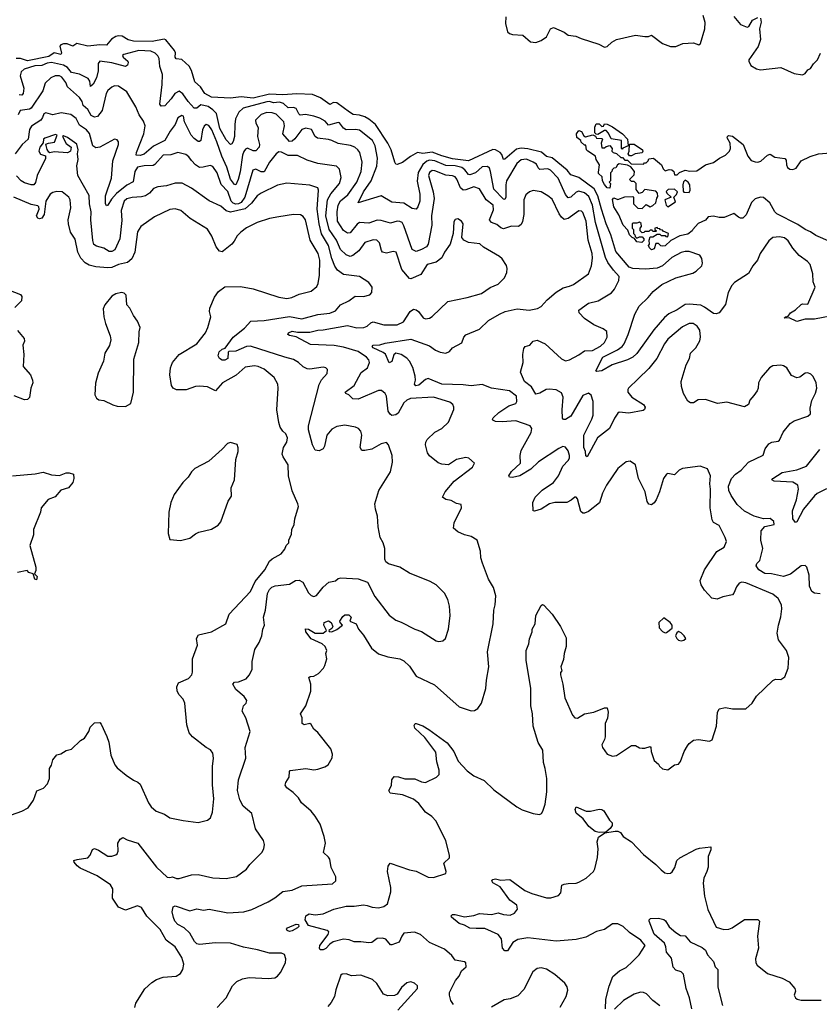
# Model space of a CAD drawing. Extents: x 2087054 to 2277909, y 548907 to 753496.
# Tile 352 of 444: x 2204390 to 2210331, y 704228 to 711543. Entities that reach past the tile are written whole.
import ezdxf

# ---------------------------------------------------------------- set-up
doc = ezdxf.new("R2010")
doc.units = 0

msp = doc.modelspace()

# ---------------------------------------------------------------- linework, layer by layer
at = {"layer": '0CON20XD'}
for points in [[(2208002.7, 711562.7), (2208000, 711515), (2208015, 711452.5), (2208029.3, 711439.3), (2208051.7, 711431.7), (2208128.9, 711428.9), (2208185, 711378), (2208225, 711372.5), (2208265, 711388), (2208303.8, 711415), (2208334, 711476), (2208355, 711483.8), (2208435, 711449.2), (2208465, 711427.5), (2208521.4, 711421.4), (2208562.5, 711402.5), (2208691.7, 711361.7), (2208735, 711337.5), (2208755, 711342.5), (2208790, 711375), (2208825, 711396.2), (2208965, 711427.5), (2209035, 711416.7), (2209061.7, 711418.3), (2209085, 711427.5), (2209165, 711366.7), (2209225, 711342.5), (2209265, 711342.5), (2209317, 711367), (2209395, 711370), (2209435, 711356.7), (2209448, 711365), (2209479.1, 711475), (2209482.4, 711522.4), (2209466.8, 711575)], [(2209697, 711567), (2209745, 711505.8), (2209795, 711486.2), (2209807.3, 711492.7), (2209835, 711538.6), (2209875, 711558.1)], [(2209892.9, 711552.9), (2209900, 711525), (2209885.8, 711475), (2209894, 711395), (2209877.3, 711342.7), (2209807.5, 711245), (2209806, 711235), (2209823, 711203), (2209865, 711178.8), (2209895, 711170.8), (2210045, 711188), (2210145, 711142.5), (2210205, 711132.5), (2210226.7, 711143.3), (2210245, 711170), (2210265, 711180), (2210287.5, 711215), (2210318.1, 711245), (2210340.6, 711295)], [(2210475, 709352), (2210295, 709317.8), (2210225, 709318.6), (2210165, 709301.2), (2210107, 709327), (2210070, 709325), (2210080, 709335), (2210099.3, 709340.7), (2210116.7, 709365), (2210153.3, 709386.7), (2210195, 709426.2), (2210205, 709431.2), (2210245, 709430), (2210300.8, 709555), (2210286.2, 709595), (2210282.5, 709655), (2210261.9, 709725), (2210244.3, 709745), (2210180, 709790), (2210133.2, 709845), (2210099.2, 709899.2), (2210071.7, 709921.7), (2210035, 709929.2), (2209985.4, 709924.6), (2209955, 709900), (2209891.4, 709805), (2209870.6, 709755), (2209836, 709714), (2209805, 709657.1), (2209700.9, 709589.1), (2209681, 709569), (2209652.5, 709515), (2209633.9, 709426.1), (2209586.2, 709365), (2209565, 709356.9), (2209545, 709360), (2209477.9, 709407.9), (2209450.6, 709420.6), (2209365, 709430), (2209335, 709426.6), (2209275, 709386.6), (2209213.1, 709356.9), (2209179.5, 709330.5), (2209101.9, 709238.1), (2208975, 709062.2), (2208945.7, 709035), (2208905.6, 709015.6), (2208790.9, 708979.1), (2208715, 708932.9), (2208675, 708930), (2208670, 708935), (2208721.5, 709035), (2208830.5, 709089.5), (2208865, 709113.8), (2208881.1, 709135), (2208910.8, 709205), (2208960, 709355), (2208991.4, 709415), (2209060.5, 709479.5), (2209096, 709524), (2209160, 709575), (2209265, 709624.1), (2209390.1, 709659.9), (2209415.1, 709674.9), (2209457.6, 709715), (2209462.8, 709735), (2209458.3, 709768.3), (2209443.1, 709793.1), (2209365, 709819.6), (2209335, 709820.9), (2209305, 709812.5), (2209235, 709776), (2209165.4, 709714.6), (2209125, 709696.9), (2209038.8, 709688.8), (2208946.2, 709693.8), (2208918.8, 709705), (2208819.5, 709819.5), (2208783, 709945), (2208747.8, 710025), (2208711.6, 710135), (2208686.1, 710235), (2208657, 710287), (2208545, 710369.2), (2208485, 710390.9), (2208456.7, 710425), (2208345, 710517), (2208305, 710526.1), (2208267.8, 710557.8), (2208165, 710584), (2208115, 710587.2), (2208080.2, 710579.8), (2207995, 710507.1), (2207985, 710504.4), (2207971.7, 710541.7), (2207960.5, 710555), (2207925, 710575.8), (2207905, 710577.9), (2207725.2, 710494.8), (2207605, 710509), (2207525, 710530), (2207455, 710558), (2207385, 710549.6), (2207345, 710556.4), (2207292.6, 710527.4), (2207235, 710482.5), (2207195, 710466.2), (2207185, 710468.8), (2207175.8, 710485), (2207148.9, 710575), (2207124.7, 710625), (2207032.3, 710765), (2206985, 710804.7), (2206955, 710821.1), (2206915, 710833.6), (2206867.6, 710837.6), (2206840.8, 710855), (2206745, 710925.4), (2206721.8, 710928.2), (2206695, 710913.1), (2206625, 710962.2), (2206565, 710987.7), (2206448.2, 710991.8), (2206345.5, 710984.5), (2206245, 710989.2), (2206125, 710959.9), (2206035, 710970.8), (2205955, 710958.6), (2205815, 710967.7), (2205765, 710994.5), (2205733.9, 711043.9), (2205690.1, 711080.1), (2205666.3, 711165), (2205648.5, 711198.5), (2205595, 711246.5), (2205551.3, 711251.3), (2205544, 711264), (2205546.6, 711296.6), (2205540, 711315), (2205475, 711392.5), (2205462.4, 711397.6), (2205375, 711381.2), (2205235, 711383.3), (2205195, 711393.8), (2205150.2, 711420.2), (2205125, 711423.8), (2205105, 711418.9), (2205071.4, 711398.6), (2205035, 711353.3), (2204985, 711356.8), (2204895, 711346.5), (2204814.2, 711365.8), (2204785, 711346.2), (2204742.4, 711362.4), (2204715, 711364.1), (2204694.2, 711355.8), (2204687.5, 711345), (2204700, 711295), (2204695, 711284.4), (2204645, 711296.5), (2204605, 711268.1), (2204446.9, 711236.9), (2204395, 711254.7), (2204364, 711255)], [(2206512.7, 710837.3), (2206473.3, 710833.3), (2206462.8, 710842.8), (2206444.1, 710884.1), (2206425, 710889.4), (2206385, 710887.2), (2206350.9, 710920.9), (2206319.1, 710930.9), (2206275, 710925.2), (2206245, 710933.9), (2206225, 710932.9), (2206049.4, 710885), (2206017.7, 710855), (2205994.2, 710805), (2205987.1, 710765), (2205986.9, 710675), (2205975, 710638), (2205965, 710620), (2205955, 710615.8), (2205925, 710650), (2205876.6, 710735), (2205851.3, 710845), (2205825, 710873.2), (2205788.8, 710898.8), (2205735, 710910.3), (2205705, 710884.4), (2205685, 710886.5), (2205640.5, 710935), (2205602, 710992), (2205575, 711010.7), (2205541.4, 710995), (2205515, 710954.5), (2205467.4, 710902.6), (2205441.1, 710901.1), (2205430, 710915), (2205448.8, 711061.2), (2205450.5, 711135), (2205431.6, 711195), (2205425.3, 711255), (2205417.1, 711275), (2205397.1, 711295), (2205365, 711309.4), (2205275, 711314.8), (2205162.5, 711285), (2205154.3, 711275.7), (2205159.2, 711265), (2205193.8, 711235), (2205195.8, 711225), (2205190, 711205), (2205175.5, 711194.5), (2205075, 711222.8), (2204985, 711234), (2204973.4, 711216.6), (2204971.9, 711161.9), (2204960.2, 711109.8), (2204935, 711062.5), (2204915, 711047.5), (2204911.8, 711085), (2204897.5, 711105), (2204835, 711136.9), (2204775, 711150.9), (2204745, 711188.4), (2204715, 711203.6), (2204625, 711224.3), (2204595, 711220.1), (2204555, 711203.1), (2204501.3, 711198.7), (2204422.2, 711175), (2204400, 711155), (2204393.9, 711125), (2204421.3, 711035), (2204415, 710993.3), (2204405, 710982.1), (2204385, 710984.7)], [(2208183.3, 708525), (2208075, 708563.3), (2207975, 708554.6), (2207925, 708558.6), (2207906.2, 708566.2), (2207903.3, 708575), (2207908.8, 708585), (2207948.6, 708625), (2208025, 708673.5), (2208075, 708692.2), (2208084.4, 708705), (2208081.9, 708745), (2208030, 708785), (2207895, 708805.8), (2207825, 708833.4), (2207745, 708821.7), (2207685, 708829.8), (2207525, 708835.3), (2207425, 708876.7), (2207405, 708868.6), (2207355, 708826.7), (2207333, 708823), (2207323.2, 708835), (2207331.3, 708865), (2207329.2, 708895), (2207309.5, 708959.5), (2207285.4, 709005), (2207267.2, 709027.2), (2207225, 709055.3), (2207185.3, 709064.7), (2207168.4, 709051.6), (2207155, 709003.3), (2207135, 708994.4), (2207108, 709058), (2207091.2, 709071.2), (2207015.8, 709105), (2207007.5, 709115), (2207015, 709124), (2207065, 709126.1), (2207105, 709138.7), (2207295, 709168.5), (2207435, 709119.1), (2207478.5, 709088.5), (2207515, 709071.7), (2207555.3, 709064.7), (2207582.4, 709077.6), (2207604.7, 709105.3), (2207675, 709141.2), (2207690.8, 709185), (2207705, 709200.8), (2207805, 709244.5), (2207873.1, 709306.9), (2207955, 709355.4), (2207996, 709374), (2208084.7, 709395.3), (2208175, 709384.5), (2208236.7, 709396.7), (2208265, 709412), (2208307.9, 709462.1), (2208375, 709517.5), (2208428.3, 709551.7), (2208475, 709562), (2208505, 709576.2), (2208615, 709654.2), (2208637.1, 709715), (2208645, 709770), (2208642.5, 709805), (2208613.7, 709905), (2208599.4, 710045), (2208575, 710109.4), (2208565, 710119.5), (2208545, 710122.1), (2208465, 710065.3), (2208435, 710058.9), (2208415, 710075.4), (2208399.2, 710099.2), (2208345, 710208.1), (2208315, 710234.4), (2208265, 710263.3), (2208205, 710273.1), (2208176.6, 710263.4), (2208149.3, 710240.7), (2208136.4, 710205), (2208134.7, 710095.3), (2208125.8, 710044.2), (2208115, 710020.6), (2208095, 710005.5), (2208045, 710008.9), (2207985, 709989.2), (2207965.3, 709995.3), (2207935, 710021.2), (2207894, 710035), (2207881.2, 710055), (2207909.9, 710130.1), (2207906.5, 710165), (2207855.2, 710205.2), (2207805.6, 710285), (2207765, 710301.6), (2207705, 710278.3), (2207685, 710276.6), (2207665, 710294.6), (2207638.2, 710358.2), (2207625, 710375.3), (2207605, 710383.7), (2207555, 710387.7), (2207475, 710419.8), (2207455, 710421.6), (2207435, 710407.8), (2207428.2, 710385), (2207461.7, 710265), (2207468.1, 710215), (2207448.9, 710085), (2207452.8, 710015), (2207425.5, 709875), (2207411.9, 709855), (2207374.4, 709835), (2207335, 709820.9), (2207305, 709835.7), (2207245, 710011.4), (2207230.5, 710035), (2207215, 710044.5), (2207195, 710045.4), (2207145, 710030.4), (2207075, 710051.1), (2207046.9, 710053.1), (2206985, 710031.1), (2206915, 710036), (2206896.3, 710023.7), (2206845, 709958.6), (2206825, 709955.5), (2206795, 709975.5), (2206749.8, 710045), (2206747.8, 710115), (2206757.1, 710165), (2206773.7, 710196.3), (2206828.4, 710241.6), (2206894.8, 710335), (2206927.1, 710415), (2206933.2, 710485), (2206916.4, 710555), (2206903.3, 710575), (2206879.4, 710595), (2206847.9, 710607.9), (2206755, 710622.5), (2206709.2, 710645), (2206683.5, 710653.5), (2206601.6, 710661.6), (2206586.2, 710675), (2206557.1, 710727.1), (2206515, 710737.5), (2206485, 710727.8), (2206435, 710657.2), (2206415, 710639.1), (2206395, 710637.5), (2206345.8, 710695), (2206356.4, 710755), (2206351.1, 710785), (2206295, 710840.3), (2206265, 710850.6), (2206225, 710852.5), (2206185, 710837.9), (2206142.9, 710795), (2206144.4, 710775), (2206160.7, 710740.7), (2206156.3, 710675), (2206170.4, 710615), (2206168.8, 710595), (2206145, 710568.2), (2206125, 710569.2), (2206082.3, 710587.7), (2206068, 710582), (2206055, 710563.5), (2206044, 710535), (2206027, 710413), (2206012.5, 710355), (2205995, 710316), (2205985, 710318.1), (2205955, 710357.5), (2205928.2, 710448.1), (2205890.6, 710529.4), (2205855, 710635.5), (2205816.5, 710725), (2205795, 710757.3), (2205775, 710764.5), (2205759.3, 710750.7), (2205748, 710725), (2205735, 710646), (2205725, 710636.7), (2205715, 710638.2), (2205685, 710660.3), (2205664.8, 710684.8), (2205615.4, 710785), (2205605.6, 710825), (2205595, 710830.8), (2205565, 710814), (2205545.4, 710765), (2205508, 710715), (2205469.1, 710645), (2205385, 710603.2), (2205315, 710543.1), (2205283.9, 710533.9), (2205255.8, 710535.8), (2205256.7, 710555), (2205312, 710695), (2205323.1, 710755), (2205309.4, 710789.4), (2205276.9, 710836.9), (2205251.8, 710895), (2205185, 711007.8), (2205125, 711050), (2205095, 711051.1), (2205075, 711041.4), (2205045, 711016.7), (2205032.8, 710995), (2205003.2, 710866.8), (2204967.4, 710822.6), (2204945, 710818.2), (2204921, 710831), (2204895.2, 710875), (2204862.4, 710905), (2204855, 710936), (2204835, 710965.5), (2204745.7, 711045), (2204732.5, 711075), (2204703.2, 711115), (2204685, 711126.1), (2204654, 711126), (2204620.1, 711109.9), (2204579.8, 711070.2), (2204560.7, 711015), (2204475, 710885.4), (2204461.9, 710878.1), (2204392.8, 710867.2), (2204377.1, 710835)], [(2205857.5, 704205), (2205924, 704275), (2205971.9, 704365), (2206002.6, 704397.4), (2206045, 704417.8), (2206095, 704427.5), (2206235, 704419.1), (2206285, 704423.3), (2206305, 704435.8), (2206326.7, 704465), (2206364.2, 704535), (2206367.5, 704565), (2206357, 704597), (2206335, 704607.5), (2206246.8, 704606.8), (2206157.5, 704632.5), (2206052, 704652), (2205955, 704680.7), (2205845, 704684.6), (2205725, 704672.9), (2205705, 704678), (2205688, 704695), (2205655, 704755.6), (2205611.4, 704795), (2205565, 704820.4), (2205543.5, 704845), (2205531.4, 704871.4), (2205522.7, 704915), (2205528.9, 704951.1), (2205545, 704958.9), (2205655, 704921.1), (2205705, 704937.8), (2205755, 704927.5), (2205796.4, 704933.6), (2205935, 704906.7), (2206055, 704914.6), (2206115, 704932.7), (2206235, 704990), (2206285, 705018.1), (2206344.5, 705065.5), (2206415, 705075.7), (2206485, 705106.7), (2206715, 705122.5), (2206738.8, 705145), (2206738, 705175), (2206704.3, 705245), (2206694.5, 705305), (2206685, 705321.1), (2206647.5, 705355), (2206661.9, 705425), (2206652.5, 705475), (2206622, 705565), (2206585.8, 705625), (2206555, 705662), (2206484.3, 705725), (2206461.3, 705761.3), (2206422.1, 705802.1), (2206373.3, 705835), (2206363.3, 705855), (2206366.2, 705875), (2206391.2, 705915), (2206393.6, 705956.4), (2206400, 705965), (2206515, 705978.8), (2206575, 705970), (2206605, 705973.3), (2206657.7, 705992.3), (2206682.3, 706007.7), (2206710.5, 706059.5), (2206713.6, 706086.4), (2206701.2, 706125), (2206605, 706247.5), (2206575, 706272.5), (2206555, 706307.5), (2206545, 706313.3), (2206503.8, 706303.8), (2206488.8, 706315), (2206489.2, 706355), (2206476.7, 706385), (2206515.9, 706444.1), (2206554, 706555), (2206553.1, 706605), (2206537.5, 706655), (2206546.7, 706663.3), (2206575, 706666), (2206608.8, 706685), (2206646, 706725), (2206658, 706745), (2206671.2, 706795), (2206663.3, 706835), (2206672.5, 706855), (2206660, 706885), (2206638, 706905), (2206555, 706942.5), (2206515.8, 706995), (2206512.7, 707017.3), (2206535, 707015.8), (2206585, 706985.7), (2206644.4, 706985.6), (2206670, 707005), (2206649.4, 707045), (2206651.9, 707065), (2206685, 707075.5), (2206704.5, 707064.5), (2206716.7, 707035), (2206710, 707020), (2206687.5, 707005), (2206688.3, 706998.3), (2206710, 706995), (2206745, 707012.5), (2206787.5, 707045), (2206770, 707065), (2206768.8, 707075), (2206790.3, 707109.7), (2206805, 707120), (2206835, 707121.2), (2206852.5, 707105), (2206842.5, 707075), (2206888.8, 707055), (2206906, 707015), (2206945, 706970.8), (2207004.5, 706874.5), (2207055, 706830.8), (2207125, 706809.5), (2207213.7, 706793.7), (2207245, 706778.9), (2207285, 706739.2), (2207335, 706664.3), (2207471.9, 706601.9), (2207655, 706438.8), (2207745, 706408.8), (2207769.5, 706410.5), (2207793.9, 706426.1), (2207821.2, 706465), (2207854.2, 706575), (2207857.1, 706635), (2207874.2, 706735), (2207865.7, 706845.7), (2207906.9, 707053.1), (2207911.9, 707155), (2207922.2, 707195), (2207926.7, 707263.3), (2207910, 707325), (2207872.5, 707385), (2207828, 707505), (2207816.2, 707545), (2207813.3, 707595), (2207787.5, 707675), (2207744.2, 707704.2), (2207695, 707716.7), (2207645, 707738.8), (2207613.3, 707765), (2207616.7, 707805), (2207673.3, 707915), (2207670.7, 707940.7), (2207635, 707949.4), (2207595, 707970), (2207555, 707978), (2207532, 707995), (2207550, 708035), (2207616.7, 708113.3), (2207755, 708218.8), (2207767.7, 708247.7), (2207726.7, 708285), (2207705, 708289.4), (2207635, 708274.2), (2207575.6, 708234.4), (2207525, 708239.4), (2207499.4, 708249.4), (2207435, 708302.9), (2207418.6, 708325), (2207405.7, 708385), (2207407.1, 708405), (2207416.5, 708423.5), (2207475, 708479.2), (2207525, 708506), (2207575, 708552), (2207614.2, 708645.8), (2207615.8, 708665), (2207608, 708685), (2207585, 708701.4), (2207465, 708737.5), (2207292.8, 708727.2), (2207265, 708716.6), (2207245, 708697.3), (2207200.8, 708619.2), (2207185, 708607.1), (2207155, 708601.2), (2207141.2, 708611.2), (2207127.7, 708635), (2207115.4, 708745.4), (2207104.6, 708764.6), (2207078.2, 708788.2), (2207055, 708788.5), (2206905, 708723.1), (2206866, 708725), (2206835, 708754.4), (2206812.5, 708765), (2206808.8, 708775), (2206875.3, 708824.7), (2206927.3, 708922.7), (2206972.9, 708955), (2206989.5, 708995), (2206983.3, 709015), (2206966.4, 709035), (2206905, 709077.9), (2206795, 709110.5), (2206725, 709123.3), (2206549.2, 709129.1), (2206445, 709187.1), (2206395.4, 709195.4), (2206382, 709205), (2206385.7, 709215), (2206415, 709228.9), (2206455, 709220), (2206545, 709222), (2206605, 709236.6), (2206645, 709238.4), (2206825, 709269.6), (2206893.9, 709253.9), (2206947.5, 709255), (2206972.5, 709265), (2206998.5, 709291.5), (2207015, 709298.5), (2207095, 709274.6), (2207195, 709275.4), (2207242, 709298), (2207290.8, 709375), (2207315, 709391.4), (2207335, 709388.1), (2207353.7, 709373.7), (2207386.8, 709326.8), (2207405, 709320), (2207435, 709326), (2207455, 709338), (2207570.8, 709449.2), (2207715, 709478), (2207820.9, 709509.1), (2207885, 709551.8), (2207945, 709577.1), (2207992.5, 709625), (2208008.6, 709665), (2208010.8, 709695), (2208005.6, 709715.6), (2207975.6, 709765.6), (2207955, 709784), (2207835, 709853.1), (2207807.9, 709877.9), (2207725, 709888.1), (2207688.8, 709905), (2207673.8, 709925), (2207685.7, 710025.7), (2207672.5, 710045), (2207645, 710062.5), (2207625, 710057.5), (2207615, 710040), (2207610.8, 709955), (2207588.6, 709875), (2207545, 709815.7), (2207525, 709774.4), (2207485, 709740), (2207417, 709723), (2207369.2, 709650.8), (2207295, 709616.4), (2207285, 709618.9), (2207227.8, 709687.8), (2207186.2, 709816.2), (2207165, 709820.5), (2207115, 709807.3), (2207086, 709815), (2207077.3, 709827.3), (2207063.9, 709883.9), (2207043.8, 709903.8), (2207015, 709908.2), (2206955, 709888.2), (2206910, 709825), (2206865, 709789.6), (2206845, 709783.8), (2206815, 709796.4), (2206774.5, 709834.5), (2206743.4, 709905), (2206688.5, 709985), (2206665.2, 710084.8), (2206677.1, 710205), (2206701.5, 710248.5), (2206766.7, 710325), (2206778.8, 710371.2), (2206765, 710431.2), (2206743.6, 710453.6), (2206605, 710474.6), (2206525, 710500), (2206455, 710533.6), (2206385, 710534.7), (2206335, 710559.1), (2206315, 710560), (2206295, 710547.1), (2206245, 710484.4), (2206205, 710412.2), (2206185, 710411.2), (2206145, 710431.8), (2206123.1, 710425), (2206062.2, 710225), (2206035.5, 710184.5), (2206015.5, 710174.5), (2205995, 710172.9), (2205975, 710179.8), (2205960, 710195), (2205935, 710266.6), (2205887.1, 710317.1), (2205856, 710405), (2205825, 710453.1), (2205805, 710460.6), (2205753.8, 710446.2), (2205725, 710445.4), (2205694.8, 710464.8), (2205667.2, 710497.3), (2205646.7, 710525), (2205625, 710540.6), (2205565, 710555.5), (2205512.4, 710537.6), (2205455, 710536.4), (2205395, 710467.1), (2205381.4, 710458.6), (2205315, 710456.8), (2205265, 710445.8), (2205245, 710414), (2205232.6, 710337.4), (2205185, 710312.6), (2205109.6, 710250.4), (2205071, 710209), (2205045, 710163.8), (2205035, 710158.8), (2205027.1, 710177.1), (2205026.5, 710235), (2205071.4, 710365), (2205080.8, 710495), (2205124.2, 710615), (2205124, 710635), (2205115, 710651.2), (2205095, 710654), (2204985, 710594.5), (2204955, 710590.4), (2204933.8, 710605), (2204907.1, 710697.1), (2204885, 710725.6), (2204835, 710758.9), (2204808.7, 710808.7), (2204769.3, 710839.3), (2204698.6, 710851.4), (2204635, 710835.5), (2204585, 710851.2), (2204567.9, 710842.1), (2204560.3, 710815), (2204545.9, 710795), (2204477.6, 710752.4), (2204463.7, 710726.3), (2204452.9, 710655), (2204408.1, 710615), (2204355, 710546)], [(2210338.3, 707278.3), (2210295, 707283.3), (2210274.2, 707294.2), (2210258.9, 707335), (2210255.7, 707415.7), (2210237.5, 707475), (2210225, 707487.5), (2210195, 707486.2), (2210117.8, 707422.2), (2210065, 707406.7), (2209975, 707425.4), (2209925, 707429.3), (2209882.5, 707455), (2209861.9, 707485), (2209867.8, 707502.2), (2209890, 707525), (2209912, 707615), (2209896, 707675), (2209900, 707745), (2209925, 707777.5), (2209995, 707793.3), (2209993.3, 707815), (2209965, 707836), (2209915, 707833.3), (2209846.1, 707853.9), (2209775, 707890.8), (2209720.5, 707940.5), (2209675, 708008.6), (2209657.7, 708045), (2209655, 708077.5), (2209677.5, 708135), (2209707.1, 708165), (2209749.4, 708195), (2209805, 708255.6), (2209913.2, 708306.8), (2209929.2, 708355), (2209955, 708391.2), (2209977.1, 708402.9), (2210025, 708412), (2210035, 708420), (2210061.3, 708478.7), (2210115, 708542), (2210145, 708561.4), (2210245, 708596), (2210266, 708615), (2210264.1, 708655.9), (2210275.7, 708714.3), (2210303, 708767), (2210312.9, 708805), (2210306.7, 708845), (2210285, 708892), (2210268.9, 708908.9), (2210245, 708919.2), (2210225, 708916), (2210185, 708886.2), (2210165, 708881.2), (2210125, 708900), (2210090, 708955), (2210065, 708971.2), (2210045, 708976.2), (2209985, 708972), (2209961.2, 708955), (2209900, 708885), (2209878.8, 708845), (2209876, 708805), (2209868, 708785), (2209845, 708750), (2209815, 708716.2), (2209805, 708683.3), (2209775, 708667.5), (2209645, 708700.6), (2209575, 708690), (2209485, 708720.8), (2209431.4, 708718.6), (2209395, 708696.7), (2209375, 708696.7), (2209355, 708708.8), (2209322.9, 708765), (2209307, 708817), (2209304.2, 708855), (2209341.7, 708978.3), (2209365.5, 709024.5), (2209373.7, 709066.3), (2209412.9, 709105), (2209442.6, 709157.4), (2209448.9, 709185), (2209442.2, 709235), (2209422.9, 709265), (2209394.3, 709285.7), (2209365, 709285.6), (2209315, 709261.9), (2209205, 709168.9), (2209179.6, 709135), (2209123.1, 709025), (2209065, 708950.8), (2208985, 708874.3), (2208914, 708805), (2208907.5, 708795), (2208907.5, 708775), (2208938.9, 708738.9), (2209025, 708684.3), (2209037.1, 708665), (2209033.1, 708646.9), (2209020.9, 708639.1), (2208915, 708619.7), (2208845, 708625.6), (2208835, 708618.6), (2208808.1, 708581.9), (2208772.2, 708505), (2208683.8, 708435), (2208605, 708294), (2208595, 708302.5), (2208594.4, 708335), (2208582, 708365), (2208582.1, 708455), (2208640.7, 708575), (2208649.4, 708605), (2208650.8, 708705), (2208635, 708752.5), (2208615, 708767.8), (2208575, 708749.5), (2208483.5, 708596.5), (2208445, 708571.9), (2208431.1, 708571.1), (2208423.1, 708583.1), (2208421.1, 708645), (2208428.6, 708738.6), (2208415, 708770), (2208375, 708792.2), (2208322.7, 708797.3), (2208302, 708795), (2208255, 708768.8), (2208225, 708761.4), (2208192.1, 708815), (2208140.4, 708855), (2208111.2, 708925), (2208131.3, 708995), (2208128.7, 709055), (2208135, 709100), (2208145, 709114.2), (2208181.2, 709125), (2208205.7, 709154.3), (2208235, 709160.8), (2208295, 709134.4), (2208415, 709022.2), (2208445, 709009.1), (2208473.8, 709015), (2208545, 709052.2), (2208585, 709081.6), (2208645, 709085.6), (2208705, 709118.2), (2208733.8, 709145), (2208753.6, 709185), (2208751.4, 709225), (2208725, 709246.7), (2208655, 709275.6), (2208585, 709322.2), (2208546.7, 709365), (2208544.6, 709385.4), (2208615, 709436.5), (2208686.6, 709453.4), (2208785.6, 709514.4), (2208808.3, 709541.7), (2208841.1, 709605), (2208843.1, 709635), (2208800.7, 709680.7), (2208759.6, 709739.6), (2208743, 709775), (2208668.8, 710035), (2208645.1, 710165.1), (2208618.2, 710228.2), (2208586.1, 710256.1), (2208545, 710268.4), (2208525, 710261.2), (2208485, 710223.8), (2208465, 710218.5), (2208445, 710243.3), (2208389.7, 710365), (2208334.8, 710424.8), (2208314.1, 710434.1), (2208255, 710430.7), (2208241.7, 710441.7), (2208229, 710469), (2208205, 710484.7), (2208155, 710505.9), (2208115, 710501.8), (2208083.8, 710475), (2208007.8, 710345), (2208001.7, 710315), (2208001.8, 710225), (2207995, 710208), (2207985, 710208.1), (2207913.2, 710283.2), (2207888.6, 710415), (2207879.2, 710439.2), (2207865, 710452.5), (2207825, 710450.4), (2207775.4, 710405), (2207735, 710389.4), (2207723.5, 710393.5), (2207698.1, 710428.1), (2207673.6, 710445), (2207625, 710457.5), (2207555, 710458.2), (2207474.4, 710494.4), (2207435, 710498.4), (2207415, 710492.3), (2207385, 710466.1), (2207351.5, 710408.5), (2207344.1, 710344.1), (2207363.2, 710246.8), (2207362.3, 710195), (2207347.8, 710152.2), (2207335, 710136.2), (2207305, 710140.8), (2207245, 710179.6), (2207155, 710186.6), (2207075, 710232.9), (2206905, 710181.2), (2206943.9, 710265), (2207001.9, 710345), (2207042.5, 710455), (2207047.2, 710515), (2207029.7, 710605), (2207012.2, 710645), (2206915, 710721.2), (2206885, 710725.9), (2206815, 710723.3), (2206796.2, 710736.2), (2206765.7, 710775.7), (2206755, 710779.6), (2206685, 710759.5), (2206658.9, 710788.9), (2206620.3, 710810.3), (2206575, 710826.8), (2206512.7, 710837.3)], [(2208865, 710580), (2208860, 710585), (2208860, 710645), (2208785, 710657.5), (2208765, 710700), (2208748.3, 710718.3), (2208735, 710720), (2208685, 710690), (2208671.7, 710691.7), (2208662.5, 710702.5), (2208662.5, 710745), (2208671.7, 710768.3), (2208695, 710770), (2208715, 710750), (2208728.3, 710751.7), (2208735, 710770), (2208755, 710766.2), (2208795, 710746), (2208867.5, 710695), (2208906.7, 710655), (2208910, 710605), (2208871.7, 710588.3), (2208865, 710580)], [(2206692.9, 709362.9), (2206735, 709378.6), (2206774, 709425), (2206836.2, 709455), (2206882.4, 709487.6), (2206945, 709485.8), (2206992.3, 709497.7), (2207006.7, 709515), (2207008.8, 709555), (2206985, 709591.2), (2206913.3, 709635), (2206795, 709648.5), (2206751.5, 709681.5), (2206730.7, 709710.7), (2206708.1, 709768.1), (2206684.1, 709865), (2206632.7, 709952.7), (2206613.9, 710025), (2206599.9, 710135), (2206608.9, 710275), (2206605, 710293.3), (2206545, 710314.5), (2206375, 710328.9), (2206305, 710312.5), (2206185, 710254.5), (2206155, 710234.4), (2206111.6, 710178.4), (2206065, 710136.6), (2205955, 710111.8), (2205925, 710123.8), (2205885, 710156.5), (2205797.3, 710197.3), (2205665, 710292.2), (2205597.4, 710327.4), (2205545, 710327.5), (2205480.9, 710309.1), (2205415, 710301.9), (2205385, 710288.6), (2205354.4, 710255), (2205325, 710233.6), (2205295, 710226), (2205225, 710222.8), (2205185, 710210.9), (2205166.9, 710195), (2205143.8, 710125), (2205148, 710052), (2205134, 709915), (2205096, 709834), (2205075, 709821.5), (2205055, 709820), (2205015, 709845.4), (2204960.9, 709859.1), (2204941.4, 709871.4), (2204932.2, 709902.2), (2204918.8, 710055), (2204921.1, 710115), (2204909.1, 710175), (2204905, 710237.5), (2204822.5, 710385), (2204813.8, 710456.2), (2204823.8, 710505), (2204818.2, 710545), (2204825.3, 710575.3), (2204815, 710618), (2204745, 710668.2), (2204715, 710679.2), (2204708.8, 710675), (2204735, 710623.3), (2204772.5, 710595), (2204767.5, 710565), (2204745, 710554), (2204645, 710561.2), (2204613.9, 710553.9), (2204605, 710557.5), (2204595, 710577.5), (2204583.3, 710616.7), (2204603.6, 710626.4), (2204647.3, 710632.7), (2204667.5, 710685), (2204655, 710690), (2204577.3, 710662.7), (2204566.7, 710655), (2204563.1, 710626.9), (2204538.6, 710595), (2204532.4, 710565), (2204543.8, 710543.8), (2204580.8, 710530.8), (2204581.7, 710511.7), (2204518.5, 710385), (2204506.2, 710333.8), (2204495, 710316.7), (2204475, 710315.4), (2204425, 710330.9), (2204401.8, 710345), (2204365, 710382.3)], [(2208689.3, 710410.7), (2208696.7, 710465), (2208672.5, 710505), (2208668.3, 710528.3), (2208610, 710565), (2208600, 710575), (2208595, 710610), (2208585, 710610), (2208561.7, 710631.7), (2208560, 710645), (2208528.3, 710668.3), (2208527.5, 710695), (2208545, 710720), (2208563, 710713), (2208580.7, 710680.7), (2208593.6, 710673.6), (2208647.5, 710687.5), (2208668.3, 710678.3), (2208675, 710662.5), (2208715, 710660), (2208720, 710655), (2208710, 710625), (2208715, 710590), (2208735, 710590), (2208748.3, 710601.7), (2208775, 710607.5), (2208792.5, 710585), (2208790, 710565), (2208800, 710555), (2208825, 710547.5), (2208855, 710520), (2208868.3, 710518.3), (2208885, 710500), (2208905, 710500), (2208933, 710473), (2209025, 710470), (2209031.7, 710478.3), (2209045, 710480), (2209060, 710495), (2209065, 710510), (2209100, 710515), (2209157.5, 710465), (2209170, 710435), (2209185, 710420), (2209215, 710430), (2209235, 710426.2), (2209250, 710415), (2209255, 710390), (2209275, 710390), (2209293, 710407), (2209335, 710424), (2209368.3, 710418.3), (2209420, 710420), (2209485, 710464.3), (2209545, 710481.4), (2209590, 710515), (2209633.3, 710535), (2209663, 710567), (2209670, 710585), (2209667.5, 710625), (2209646.7, 710665), (2209647.5, 710675), (2209657, 710683), (2209685, 710676.2), (2209765, 710616), (2209799.1, 710529.1), (2209825.7, 710495.7), (2209855, 710485.8), (2209875, 710484.3), (2209897.4, 710492.6), (2209945, 710536), (2209965, 710543.3), (2210000.7, 710520.7), (2210075, 710512.5), (2210085, 710500), (2210086.2, 710465), (2210094.2, 710444.2), (2210112.7, 710432.7), (2210135, 710430), (2210159.5, 710440.5), (2210195.9, 710494.1), (2210263, 710527), (2210325, 710545.6), (2210415, 710554.3)], [(2208935, 710530), (2208921.7, 710531.7), (2208910, 710545), (2208917.5, 710565), (2208921.7, 710618.3), (2208955, 710617.5), (2209016.7, 710575), (2209020, 710565), (2209015, 710552.5), (2208963, 710547), (2208935, 710530)], [(2210415, 709892.5), (2210305, 709938.8), (2210265, 709967.1), (2210225, 709984.2), (2210172.2, 710022.2), (2210015, 710099.4), (2209999.4, 710115), (2209962.7, 710182.7), (2209915, 710221.1), (2209895, 710224.4), (2209855, 710212), (2209826, 710185), (2209787, 710093), (2209761.7, 710068.3), (2209745, 710067.5), (2209730, 710075), (2209695, 710102.5), (2209625, 710072.5), (2209587, 710073), (2209545, 710082.5), (2209505, 710077.5), (2209485, 710052.5), (2209430.7, 710029.3), (2209390, 709985), (2209386.4, 709973.6), (2209355, 709950), (2209295, 709937.5), (2209227.5, 709902.5), (2209185, 709863.3), (2209165, 709860), (2209153, 709863), (2209135, 709880), (2209115, 709880), (2209105, 709840), (2209085, 709832.5), (2209068.3, 709848.3), (2209062.5, 709865), (2209070, 709875), (2209067.5, 709905), (2209075, 709930), (2209095, 709930), (2209125, 709950), (2209145, 709950), (2209155, 709940), (2209185, 709940), (2209191.7, 709931.7), (2209205, 709930), (2209210, 709955), (2209171.7, 709971.7), (2209165, 709980), (2209151.7, 709981.7), (2209145, 709990), (2209131.7, 709991.7), (2209125, 710000), (2209110, 709995), (2209110, 709985), (2209120, 709975), (2209115, 709970), (2209095, 709970), (2209088.3, 709978.3), (2209075, 709980), (2209065, 709970), (2209035, 709970), (2209028.3, 709961.7), (2209015, 709960), (2209000, 709975), (2209000, 709995), (2209010, 710005), (2209008.3, 710028.3), (2208995, 710037.5), (2208975, 710030), (2208945, 710030), (2208940, 710025), (2208940, 709995), (2208950, 709985), (2208950, 709955), (2208960, 709945), (2208961.7, 709931.7), (2208975, 709920), (2208995, 709930), (2209015, 709930), (2209027.5, 709915), (2209027, 709903), (2209011.7, 709888.3), (2208975, 709892.5), (2208958.3, 709918.3), (2208940, 709925), (2208920, 709945), (2208908.3, 709978.3), (2208873.3, 710015), (2208842, 710092), (2208805, 710152.5), (2208793.9, 710206.1), (2208805, 710220), (2208835, 710207.5), (2208885, 710227.5), (2208945, 710230), (2208950, 710225), (2208950, 710175), (2208983, 710143), (2209015, 710140), (2209045, 710170), (2209075, 710152.5), (2209095, 710162.5), (2209115, 710182.5), (2209123, 710217), (2209131.7, 710228.3), (2209127.5, 710255), (2209115, 710267.5), (2209035, 710280), (2209015, 710260), (2208991.7, 710251.7), (2208970.7, 710280.7), (2208970, 710325), (2208955, 710340), (2208935, 710340), (2208920, 710355), (2208955, 710390), (2208957.5, 710415), (2208929.3, 710449.3), (2208905, 710462.5), (2208845, 710472.5), (2208832.5, 710465), (2208818.3, 710441.7), (2208805, 710440), (2208791.7, 710428.3), (2208790, 710415), (2208780, 710405), (2208780, 710345), (2208770, 710335), (2208780, 710325), (2208775, 710290), (2208755, 710293.3), (2208735, 710317.5), (2208720, 710345), (2208717.5, 710375), (2208691.2, 710401.2), (2208689.3, 710410.7)], [(2209365, 710260), (2209372.5, 710275), (2209370, 710315), (2209357.5, 710335), (2209335, 710350), (2209323, 710337), (2209317.5, 710315), (2209318.3, 710268.3), (2209325, 710262.5), (2209365, 710260)], [(2204330, 705635), (2204405, 705663.3), (2204451.7, 705688.3), (2204491.2, 705745), (2204515.9, 705814.1), (2204566.2, 705833.8), (2204595.8, 705865), (2204610, 705905), (2204611.7, 705978.3), (2204626.7, 706005), (2204636.2, 706045), (2204665, 706080), (2204695, 706088.8), (2204735, 706113.8), (2204775, 706122.5), (2204842.5, 706187.5), (2204870, 706205), (2204903.3, 706255), (2204914.2, 706285.8), (2204945, 706317.5), (2204985, 706320), (2204995, 706310), (2205037.3, 706217.3), (2205050.8, 706175), (2205067.3, 706077.3), (2205095.9, 706005.9), (2205115, 705983.3), (2205180.8, 705930.8), (2205235, 705893.3), (2205268.3, 705878.3), (2205285, 705862.5), (2205346.7, 705725), (2205366.2, 705695), (2205403.6, 705663.6), (2205465, 705640), (2205505, 705613.3), (2205605, 705592), (2205715, 705578), (2205785.6, 705594.4), (2205806.9, 705613.1), (2205822.5, 705655), (2205831.9, 705755), (2205823, 705857), (2205822.2, 705995), (2205829.4, 706055), (2205824.4, 706094.4), (2205807.3, 706117.3), (2205774.5, 706134.5), (2205673.6, 706213.6), (2205650, 706245), (2205630.8, 706305), (2205615.7, 706465.7), (2205603.8, 706495), (2205575, 706526.7), (2205558.8, 706555), (2205556.2, 706585), (2205570, 706615), (2205645, 706648), (2205668, 706675), (2205674, 706695), (2205673.1, 706795), (2205710.8, 706895), (2205703.8, 706945), (2205717, 706973), (2205815, 706995.7), (2205920.8, 707055), (2205945.7, 707125), (2206104.7, 707295.3), (2206138.3, 707368.3), (2206211.4, 707455), (2206245, 707518.8), (2206265, 707536.2), (2206333.3, 707575), (2206360.7, 707609.3), (2206370, 707635), (2206390, 707655), (2206390, 707675), (2206409.3, 707720.7), (2206411.2, 707755), (2206428.3, 707791.7), (2206434.3, 707835), (2206460.8, 707925), (2206457.5, 707945), (2206413.4, 708043.4), (2206387.5, 708155), (2206385.5, 708235.5), (2206347.1, 708295), (2206340.6, 708315), (2206348.6, 708365), (2206374.2, 708405), (2206379.2, 708435), (2206366, 708465), (2206343.8, 708485), (2206324, 708515), (2206315, 708550), (2206300, 708645), (2206310.5, 708805), (2206306.5, 708835), (2206279.2, 708885), (2206205, 708945.5), (2206161.2, 708965), (2206135, 708971.9), (2206065, 708960.6), (2205998.3, 708901.7), (2205895.7, 708845), (2205845, 708784.3), (2205785, 708814.4), (2205725, 708820.8), (2205695, 708816.9), (2205627.6, 708792.4), (2205555, 708793.3), (2205528.8, 708805), (2205517.5, 708825), (2205504.5, 708905), (2205510.9, 708955), (2205525.6, 708995), (2205575, 709055.6), (2205704.6, 709135.4), (2205769.2, 709215), (2205788.6, 709255), (2205809.2, 709335), (2205800, 709375), (2205801.4, 709398.6), (2205837.9, 709482.1), (2205867.9, 709522.1), (2205915, 709558.8), (2206029.7, 709559.7), (2206125, 709544.3), (2206315, 709481.4), (2206375, 709471.1), (2206412.4, 709477.6), (2206465, 709503.3), (2206554.5, 709525.5), (2206598.4, 709561.6), (2206607.4, 709582.6), (2206616.3, 709643.6), (2206618.8, 709755), (2206607.1, 709805), (2206546.9, 709905), (2206513.3, 710055), (2206495, 710080.8), (2206475, 710092.5), (2206425, 710094.3), (2206315, 710079.2), (2206245, 710065.8), (2206155, 710035.6), (2206075, 709996.7), (2206032.5, 709965), (2206005, 709936), (2205983, 709897), (2205965, 709874.3), (2205905, 709824.2), (2205895, 709819.2), (2205875, 709824), (2205848.6, 709855), (2205817.1, 709935), (2205785, 709985.8), (2205657.5, 710065), (2205585.8, 710125), (2205545, 710137.1), (2205505, 710132.5), (2205391.7, 710078.3), (2205289.2, 710005), (2205264.6, 709965.4), (2205244, 709815), (2205222.5, 709765), (2205190.6, 709739.4), (2205125, 709722.8), (2205075, 709702.7), (2205045, 709699.1), (2204955, 709705.4), (2204905, 709719.3), (2204875, 709736), (2204845, 709770.9), (2204822.2, 709815), (2204802, 709912), (2204768.2, 709965), (2204751.2, 710025), (2204750.4, 710055), (2204768.7, 710145), (2204765.4, 710205), (2204755, 710224.4), (2204705, 710264.3), (2204665, 710267.1), (2204635, 710260), (2204615, 710245.8), (2204584.6, 710195), (2204571.1, 710095), (2204555, 710069.2), (2204537.3, 710062.7), (2204525, 710067.5), (2204514.2, 710085), (2204534.8, 710135), (2204532.4, 710152.4), (2204525, 710159.7), (2204475, 710169.1), (2204345, 710224.5)], [(2209205, 710153.3), (2209261.7, 710188.3), (2209250, 710225), (2209270, 710245), (2209277.5, 710265), (2209255, 710282.5), (2209208.3, 710281.7), (2209193, 710267), (2209197.5, 710255), (2209230, 710225), (2209182.5, 710205), (2209193.3, 710165), (2209205, 710153.3)], [(2204305.5, 709535.5), (2204395, 709500.8), (2204406.8, 709486.8), (2204402.5, 709455), (2204354, 709405)], [(2205175, 708670), (2205215, 708690), (2205236.2, 708775), (2205238.3, 709021.7), (2205276, 709145), (2205276.4, 709223.6), (2205283.8, 709255), (2205265, 709303.3), (2205234.3, 709344.3), (2205208.8, 709398.8), (2205186.2, 709425), (2205180, 709495), (2205165, 709511.2), (2205145, 709515.8), (2205105, 709506), (2205075, 709488.8), (2205023.3, 709425), (2205010, 709395), (2205013.8, 709335), (2205026.7, 709285), (2205062, 709195), (2205066, 709165), (2205057.3, 709122.7), (2205023.3, 709065), (2205012.5, 709005), (2204973.6, 708916.4), (2204953, 708843), (2204947.5, 708755), (2204960.7, 708730.7), (2204978.3, 708718.3), (2205015, 708712.5), (2205080.7, 708680.7), (2205115, 708672.5), (2205175, 708670)], [(2205246.2, 704205), (2205252, 704235), (2205318.3, 704341.7), (2205370.9, 704389.1), (2205405, 704410.8), (2205455, 704429.2), (2205552.3, 704437.7), (2205583.9, 704456.1), (2205602.5, 704485), (2205608.8, 704525), (2205595.4, 704575), (2205544.2, 704654.2), (2205478.2, 704705), (2205432.5, 704782.5), (2205333.4, 704883.4), (2205295, 704946.9), (2205265, 704958.1), (2205175, 704927.8), (2205125, 704949.2), (2205078.6, 705015), (2205081.9, 705085), (2205065.4, 705115.4), (2204965, 705181.5), (2204839.1, 705239.1), (2204815.5, 705255.5), (2204795, 705283.3), (2204792.5, 705295), (2204816.8, 705303.2), (2204895, 705315.7), (2204912.2, 705335), (2204931.5, 705378.5), (2204945, 705384.2), (2204975, 705372.9), (2205045, 705328.1), (2205075, 705328.1), (2205105, 705337.5), (2205115, 705346.7), (2205120.8, 705365), (2205118, 705425), (2205136.2, 705455), (2205155, 705467.5), (2205189.1, 705449.1), (2205267.1, 705425), (2205405, 705245.8), (2205485, 705172.9), (2205505, 705169.2), (2205525, 705174), (2205555, 705162.5), (2205575, 705161.9), (2205665, 705190), (2205715, 705192.7), (2205825, 705166.9), (2205925, 705161.9), (2206001.7, 705178.3), (2206075, 705231.2), (2206100, 705265), (2206188, 705355), (2206203.8, 705383.8), (2206208, 705415), (2206202, 705445), (2206141.9, 705531.9), (2206114.2, 705645), (2206050.8, 705700.8), (2206026, 705746), (2206006.9, 705815), (2206014.6, 705895), (2206070, 706055), (2206065.8, 706135), (2206102.9, 706255), (2206070, 706355), (2206042, 706405), (2206053.3, 706445), (2206072.5, 706465), (2206077.5, 706485), (2206056.7, 706515), (2205995, 706566.2), (2205974.2, 706605), (2205985, 706622), (2206015, 706624), (2206073.3, 706645), (2206095, 706673.3), (2206115.8, 706715), (2206117.1, 706775), (2206136.8, 706863.2), (2206168.1, 706915), (2206188.6, 706965), (2206196.2, 707015), (2206207.5, 707045), (2206202.2, 707105), (2206216.6, 707155), (2206231.6, 707278.4), (2206245, 707308.6), (2206263.1, 707326.9), (2206287.2, 707337.2), (2206395, 707349.5), (2206440, 707375), (2206465, 707379.4), (2206494.2, 707365), (2206535, 707284.2), (2206555, 707265.7), (2206575, 707257.1), (2206595, 707264.3), (2206645, 707325.7), (2206685.5, 707364.5), (2206735.5, 707374.5), (2206755, 707390), (2206775, 707395.7), (2206905, 707388.6), (2206974.3, 707364.3), (2207028.3, 707258.3), (2207135, 707118.1), (2207185, 707080.6), (2207225, 707066.9), (2207325, 707013.8), (2207375, 706998), (2207485, 706928.8), (2207505, 706923.3), (2207532.5, 706927.5), (2207553.6, 706946.4), (2207575.8, 707015), (2207588, 707115), (2207584, 707185), (2207570, 707235), (2207545, 707283.3), (2207483.3, 707345), (2207439.1, 707369.1), (2207285, 707431.2), (2207214.2, 707474.2), (2207130.5, 707500.5), (2207110, 707515), (2207103.8, 707535), (2207103, 707613), (2207090, 707655), (2207068.8, 707695), (2207053.9, 707773.9), (2207048.8, 707855), (2207033.8, 707905), (2207029.2, 707945), (2207058.6, 708045), (2207145.7, 708184.3), (2207159.2, 708255), (2207157.5, 708305), (2207130, 708385), (2207115, 708400.8), (2207075, 708391.1), (2207005, 708351.1), (2206955, 708340.8), (2206933, 708343), (2206920, 708365), (2206932.5, 708455), (2206924, 708485), (2206906.7, 708505), (2206885.5, 708515.5), (2206805, 708530.6), (2206745, 708520.6), (2206708.9, 708501.1), (2206670.6, 708455), (2206655.5, 708374.5), (2206645.5, 708354.5), (2206615, 708339.2), (2206584.4, 708344.4), (2206565.6, 708385), (2206536.5, 708495), (2206534.6, 708525.4), (2206615, 708832.5), (2206632.7, 708867.3), (2206673.8, 708915), (2206676.2, 708945), (2206665, 708956.7), (2206645, 708960), (2206545.8, 708945.8), (2206525, 708948.9), (2206495, 708963.1), (2206460, 708995), (2206425, 709019.2), (2206358.8, 709035), (2206105, 709116.2), (2206075, 709114.6), (2205995, 709080.6), (2205943.2, 709076.8), (2205937.5, 709072.5), (2205935, 709026), (2205915, 709012.7), (2205893.1, 709013.1), (2205875, 709026), (2205865.5, 709045.5), (2205871.5, 709075), (2205893.1, 709095), (2205916.8, 709103.2), (2205976.7, 709185), (2206058.8, 709251.2), (2206107.8, 709302.2), (2206205, 709307.8), (2206395, 709337.7), (2206485, 709320.9), (2206605, 709351.7), (2206692.9, 709362.9)], [(2204373.4, 709233.4), (2204424, 709175), (2204424.2, 709155), (2204413.1, 709125), (2204420.9, 709055), (2204415.7, 708965), (2204471.1, 708905), (2204485.4, 708864.6), (2204486.2, 708845), (2204472.1, 708805), (2204463.6, 708736.4), (2204448, 708722), (2204425, 708718.9), (2204349, 708749)], [(2207612.7, 704225), (2207593.8, 704255), (2207582.5, 704295), (2207584.2, 704315), (2207626.8, 704403.2), (2207654.4, 704435.6), (2207672.5, 704475), (2207705.8, 704505), (2207703.3, 704535), (2207694, 704544), (2207625, 704556.2), (2207599.8, 704589.8), (2207545, 704637.8), (2207435, 704686.7), (2207367.2, 704747.2), (2207323.3, 704763.3), (2207244.8, 704755.2), (2207227.9, 704735), (2207209.9, 704690.1), (2207155, 704668.6), (2207145, 704670), (2207110.8, 704710.8), (2207085, 704718.1), (2207044.7, 704715.3), (2207005, 704687.8), (2206985, 704683.1), (2206925, 704692.5), (2206875, 704692.7), (2206836.7, 704706.7), (2206795, 704710.3), (2206718.8, 704691.2), (2206694.7, 704675.3), (2206665, 704643.1), (2206645, 704632.3), (2206623, 704633), (2206617.8, 704645), (2206620, 704665), (2206682, 704745), (2206686, 704765), (2206675, 704777.1), (2206535, 704813.6), (2206511.8, 704855), (2206515, 704885.6), (2206541.5, 704898.5), (2206585, 704892.5), (2206645, 704899.6), (2206724.7, 704935.2), (2206815, 704957.1), (2206875, 704955.8), (2206945, 704965.9), (2206971.2, 704961.2), (2207008.1, 704948.1), (2207056.4, 704943.6), (2207095, 704954.4), (2207123.1, 704975), (2207147.9, 705062.1), (2207146.9, 705095), (2207122.5, 705215), (2207127.5, 705255), (2207142.5, 705275), (2207285, 705226.7), (2207335, 705216.2), (2207425, 705172.5), (2207465, 705170), (2207555, 705200), (2207557.5, 705215), (2207541.2, 705275), (2207584.2, 705315.8), (2207584.2, 705335), (2207555, 705441.2), (2207485, 705587.8), (2207452, 705622), (2207405, 705655.6), (2207355, 705719.5), (2207315, 705751.1), (2207235, 705784.5), (2207142.5, 705795), (2207132.5, 705815), (2207153, 705853), (2207154.3, 705895.7), (2207170.8, 705919.2), (2207205, 705917.1), (2207251.7, 705901.7), (2207325, 705902), (2207375, 705880), (2207405, 705875.8), (2207486.2, 705915), (2207505.4, 705934.6), (2207506.2, 705966.2), (2207487.9, 706027.9), (2207480.7, 706100.7), (2207399.7, 706209.7), (2207325, 706280), (2207320.8, 706299.2), (2207327, 706313), (2207336.4, 706313.6), (2207385, 706295.7), (2207430, 706270), (2207565, 706170), (2207615.4, 706105.4), (2207648.6, 706035), (2207715, 705963.3), (2207765, 705926.2), (2207840.7, 705890.7), (2207912.1, 705822.1), (2208083.8, 705695), (2208123.4, 705673.4), (2208205, 705644), (2208253, 705637), (2208267.5, 705645), (2208277.7, 705662.3), (2208293.6, 705713.6), (2208307.5, 705805), (2208306, 705905), (2208295, 705980), (2208280.8, 706025), (2208276.5, 706115), (2208242.9, 706172.9), (2208204.6, 706294.6), (2208200.4, 706385), (2208188.2, 706445), (2208187.3, 706575), (2208153.3, 706785), (2208153.8, 706855), (2208173.8, 706905), (2208177, 706943), (2208196.7, 706995), (2208197.5, 707015), (2208218.8, 707055), (2208223.8, 707115), (2208265, 707190), (2208275, 707197.5), (2208285, 707192.5), (2208345, 707126.2), (2208406.7, 707035), (2208449.3, 706949.3), (2208451.2, 706885), (2208436, 706835), (2208431.2, 706788.8), (2208411.2, 706735), (2208416.7, 706705), (2208408.3, 706691.7), (2208407.5, 706675), (2208426, 706605), (2208441.2, 706505), (2208498, 706375), (2208515, 706356.2), (2208535, 706354), (2208585, 706386), (2208655, 706398.8), (2208735, 706430.8), (2208755, 706430), (2208761.7, 706398.3), (2208757, 706353), (2208740, 706315), (2208740, 706215), (2208735.8, 706194.2), (2208713.8, 706155), (2208718.8, 706135), (2208755, 706086.2), (2208795, 706070), (2208823.9, 706076.1), (2208935, 706150), (2208965, 706150), (2208995, 706133.3), (2209015, 706130), (2209035, 706130), (2209073, 706143), (2209080, 706135), (2209081.2, 706105), (2209105, 706040), (2209135, 706012.5), (2209142.5, 705997.5), (2209165, 705976.7), (2209205, 705970), (2209254.1, 706005.9), (2209285, 706012.5), (2209299.5, 706030.5), (2209327.5, 706105), (2209351.7, 706148.3), (2209364.1, 706165.9), (2209395, 706190), (2209433.9, 706196.1), (2209515, 706182), (2209535, 706193.3), (2209567.1, 706295), (2209574, 706395), (2209587.7, 706422.3), (2209635, 706432.5), (2209686.1, 706423.9), (2209785, 706422.5), (2209832.5, 706465), (2209863, 706517), (2209985, 706633.3), (2210005, 706643.8), (2210045, 706641.2), (2210075, 706660), (2210099.2, 706725), (2210104.3, 706805), (2210086.2, 706856.2), (2210027.3, 706935), (2210017.5, 706985), (2210026.7, 707045), (2210046.2, 707106.2), (2210053.6, 707165), (2210050.9, 707195), (2210025, 707242), (2209985, 707275.5), (2209785, 707360), (2209755, 707362.9), (2209734.6, 707355.4), (2209715, 707330), (2209695, 707281.2), (2209685, 707270.8), (2209614.2, 707255.8), (2209573, 707237), (2209533.3, 707245), (2209478.8, 707305), (2209453.8, 707345), (2209446.2, 707375), (2209477.5, 707455), (2209568.5, 707591.5), (2209623.8, 707625), (2209640.8, 707665), (2209632.5, 707695), (2209586.2, 707785), (2209545, 707808), (2209535, 707827.5), (2209519.1, 707915), (2209521.5, 708055), (2209517.1, 708095), (2209523.1, 708155), (2209500, 708205), (2209445, 708225.5), (2209315, 708209.2), (2209290, 708195), (2209255, 708160), (2209205, 708170), (2209195, 708166.7), (2209172.9, 708135), (2209143.1, 708035), (2209118.1, 707975), (2209105, 707952), (2209085, 707937.5), (2209065, 707944), (2209052.4, 707962.4), (2209038.1, 708035), (2208987.1, 708135), (2208966.2, 708235), (2208925, 708262.5), (2208895, 708256.7), (2208835, 708207.5), (2208750, 708085), (2208720, 708025), (2208697.2, 707952.8), (2208615, 707889.4), (2208585, 707875.8), (2208575, 707876), (2208558.7, 707888.7), (2208533.9, 707983.9), (2208525, 707996.2), (2208515, 707995.8), (2208487.8, 707972.2), (2208455, 707955.5), (2208365.5, 707955.5), (2208325, 707945.6), (2208265, 707905.6), (2208215, 707892.5), (2208203.8, 707895), (2208202.3, 707955), (2208220.9, 707995), (2208272, 708048), (2208355, 708103.1), (2208392.9, 708155), (2208424.3, 708225), (2208465, 708268.8), (2208474.3, 708285), (2208475.4, 708305.4), (2208465, 708338.8), (2208445, 708365.7), (2208425, 708370.6), (2208395, 708356.4), (2208245, 708258.8), (2208186.9, 708203.1), (2208105, 708154), (2208050.5, 708140.5), (2208030, 708145), (2208024.2, 708154.2), (2208043.5, 708185), (2208111.2, 708248.8), (2208109.4, 708305), (2208115, 708341.2), (2208189.4, 708475), (2208194, 708505), (2208183.3, 708525)], [(2205585, 707673.3), (2205655, 707690), (2205696.4, 707723.6), (2205720, 707735), (2205815, 707756.7), (2205865, 707787.5), (2205885, 707812.5), (2205938, 707965), (2205963, 708003), (2205961.2, 708065), (2205985.8, 708125), (2205996, 708275), (2206013.3, 708335), (2206013, 708363), (2206005, 708387.5), (2205955, 708401.2), (2205932.5, 708395), (2205895, 708352.5), (2205795, 708263.8), (2205691.7, 708208.3), (2205665, 708182.5), (2205642.5, 708145), (2205602.5, 708105), (2205537.5, 708015), (2205513.6, 707956.4), (2205497, 707883), (2205492.5, 707725), (2205505, 707680), (2205585, 707673.3)], [(2210385, 708057.1), (2210315, 708023.6), (2210295, 708006.4), (2210212.7, 707905), (2210165, 707811.2), (2210155, 707806), (2210134.1, 707835), (2210131.8, 707895), (2210161.9, 707975), (2210175.3, 708055), (2210172.1, 708085), (2210135, 708105.7), (2209995, 708114.6), (2209978.8, 708125), (2209985.8, 708135), (2210055, 708178.8), (2210165, 708197.7), (2210234.6, 708225.4), (2210335, 708350.6)], [(2204335, 708152.7), (2204505, 708169.1), (2204565, 708180.6), (2204625, 708160), (2204685, 708156.2), (2204733.9, 708176.1), (2204756.2, 708176.2), (2204790, 708165), (2204792.5, 708135), (2204783.3, 708105), (2204753.3, 708065), (2204695, 708046.7), (2204653, 707997), (2204602.3, 707977.7), (2204550, 707915), (2204543.8, 707885), (2204492.5, 707755), (2204491.2, 707715), (2204464, 707635), (2204508.9, 707475), (2204508.9, 707451.1), (2204500, 707425), (2204520, 707405), (2204515, 707380), (2204502.5, 707385), (2204490, 707425), (2204456.4, 707436.4), (2204445, 707450), (2204373.6, 707436.4)], [(2209185, 706987.5), (2209195, 706990), (2209237.5, 707022.5), (2209237.5, 707045), (2209222.5, 707065), (2209175, 707100), (2209137.5, 707065), (2209140, 707025), (2209165, 706997.5), (2209185, 706987.5)], [(2209305, 706927.5), (2209325, 706932.5), (2209340, 706945), (2209327.5, 706965), (2209305, 706987.5), (2209285, 706997.5), (2209271.7, 706988.3), (2209262.5, 706965), (2209272.5, 706945), (2209283.9, 706933.9), (2209305, 706927.5)], [(2208695, 705504.4), (2208665, 705511.4), (2208618.9, 705548.9), (2208577.1, 705605), (2208525, 705648.1), (2208517.7, 705675), (2208525, 705694.2), (2208597.9, 705662.1), (2208631.7, 705661.7), (2208695, 705677.7), (2208715.5, 705675.5), (2208730, 705665), (2208772, 705595), (2208791.2, 705575), (2208792, 705555), (2208776.7, 705533.3), (2208745, 705506.7), (2208695, 705504.4)], [(2207780.2, 704790.2), (2207735, 704794.1), (2207695, 704815.4), (2207655, 704826.8), (2207598, 704875), (2207596, 704885), (2207605, 704894), (2207625, 704895.5), (2207695, 704876.4), (2207765, 704887.5), (2207807.2, 704902.8), (2207895, 704894.5), (2207945, 704907.5), (2207985, 704894.2), (2208035, 704890.5), (2208065, 704905.4), (2208088.5, 704935), (2208083.5, 704965), (2208031.3, 705001.3), (2207959.1, 705099.1), (2207905, 705130), (2207898.5, 705145), (2207905, 705155.7), (2207925, 705158.6), (2207965, 705149.2), (2208032.5, 705155), (2208143.8, 705073.8), (2208195, 705051.2), (2208305, 705017.5), (2208335, 705018), (2208393.3, 705035), (2208411.2, 705055), (2208418.3, 705111.7), (2208435, 705121.2), (2208465, 705124.2), (2208523.4, 705126.6), (2208545, 705134.4), (2208598, 705165), (2208652.5, 705215), (2208664.2, 705235), (2208681.7, 705318.3), (2208686.9, 705383.1), (2208680.7, 705435), (2208690.6, 705469.4), (2208737.5, 705502.5), (2208815, 705512.7), (2208835, 705513.3), (2208854, 705505), (2208874.6, 705474.6), (2208936.2, 705435), (2209025, 705341.4), (2209117.1, 705267.1), (2209155, 705227.1), (2209184, 705205), (2209205, 705198.6), (2209225, 705202), (2209237.4, 705212.6), (2209257.8, 705245), (2209271.9, 705295), (2209295, 705316.9), (2209415, 705380), (2209441.7, 705388.3), (2209525, 705396.7), (2209526, 705375), (2209505.7, 705325), (2209504.6, 705245.4), (2209495, 705213.8), (2209471.9, 705165), (2209467, 705127), (2209478.3, 705031.7), (2209502.6, 704932.6), (2209565, 704800.8), (2209622.6, 704782.6), (2209657.5, 704785), (2209682.5, 704795), (2209775, 704857.7), (2209875, 704858.8), (2209886.9, 704845), (2209871.1, 704735), (2209880, 704645), (2209857.1, 704565), (2209860, 704535), (2209868.8, 704518.8), (2209945.8, 704455.8), (2210055, 704422), (2210106.7, 704395), (2210150, 704345), (2210153.3, 704325), (2210143.8, 704295), (2210153.3, 704275), (2210166.1, 704266.1), (2210195, 704258), (2210345, 704258)], [(2206395, 704768.5), (2206375.8, 704775), (2206371.9, 704785), (2206379.2, 704795), (2206445, 704822.7), (2206460, 704820), (2206462.5, 704805), (2206455, 704795.6), (2206415, 704774.1), (2206395, 704768.5)], [(2208741.4, 704195), (2208745.7, 704265.7), (2208768.9, 704361.1), (2208796.7, 704435), (2208845.7, 704475), (2208895, 704500.5), (2208944, 704545), (2208992.5, 704595), (2209036, 704665), (2209003.8, 704705), (2208920.9, 704760.9), (2208874.3, 704805), (2208835, 704824.6), (2208793.8, 704825), (2208735.5, 704784.5), (2208675, 704769.6), (2208595, 704725.4), (2208525, 704709.4), (2208375, 704697.6), (2208165, 704720.4), (2208091.5, 704708.5), (2208052.7, 704687.3), (2208015, 704626), (2208005, 704624), (2207995, 704626), (2207977.5, 704645), (2207970, 704715), (2207944.2, 704745), (2207845, 704791.8), (2207780.2, 704790.2)], [(2209383.3, 704195), (2209367.5, 704275), (2209341.8, 704345), (2209321.3, 704451.3), (2209305, 704469.5), (2209265, 704481.1), (2209245, 704503.3), (2209231.5, 704571.5), (2209195.7, 704615.7), (2209191.3, 704655), (2209181, 704681), (2209105, 704747.5), (2209066.2, 704845), (2209066.7, 704855), (2209076.1, 704863.9), (2209135, 704866.7), (2209175, 704856.7), (2209187.3, 704847.3), (2209215, 704803.3), (2209265, 704760), (2209298.3, 704738.3), (2209335, 704736.7), (2209371.9, 704691.9), (2209459.7, 704649.7), (2209485, 704630), (2209501.2, 704595), (2209545.8, 704545), (2209558, 704505), (2209575.7, 704485), (2209576, 704355), (2209612, 704218)], [(2207200, 704185), (2207346.2, 704345), (2207345.5, 704365.5), (2207323.6, 704383.6), (2207295, 704393.3), (2207265, 704386), (2207227, 704353), (2207195, 704303.8), (2207175, 704292.5), (2207125, 704290), (2207093.4, 704303.4), (2207043.3, 704383.3), (2207011.4, 704411.4), (2206925, 704444.4), (2206855, 704438.8), (2206815, 704453.3), (2206785, 704452.5), (2206776.4, 704443.6), (2206738, 704335), (2206729.2, 704285), (2206705, 704240), (2206679.3, 704210.7)], [(2208404.5, 704205.5), (2208449.2, 704285), (2208461.7, 704331.7), (2208457.7, 704357.7), (2208441.2, 704385), (2208365, 704448.8), (2208305, 704487.5), (2208265, 704499.2), (2208235, 704494), (2208202.1, 704467.9), (2208135, 704336.7), (2208090.5, 704289.5), (2208035, 704268.8), (2207988.3, 704261.7), (2207895, 704207.5)], [(2209145, 704217.1), (2209093.8, 704255), (2209046.7, 704305), (2209025.8, 704315.8), (2209002.7, 704317.3), (2208955, 704303.8), (2208875, 704256.2), (2208809.7, 704190.3)]]:
    msp.add_lwpolyline(points, dxfattribs=at)

doc.saveas('drawing.dxf')
